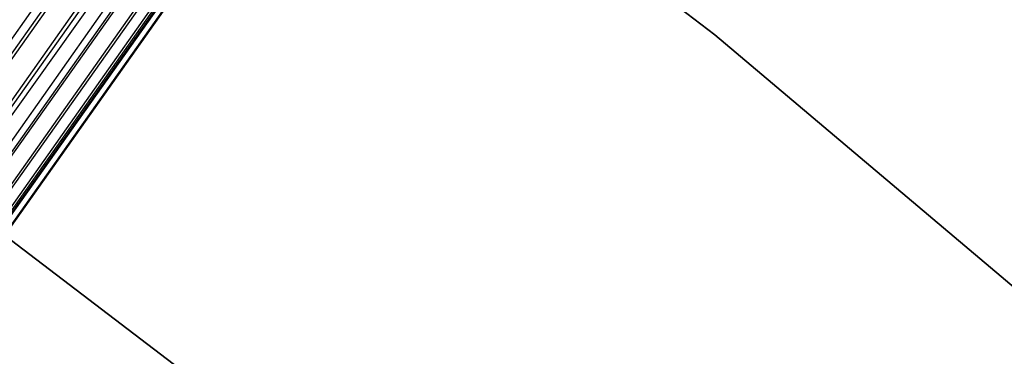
# Model space of a CAD drawing. Extents: x -189 to 189, y -189 to 189.
# Tile 524 of 591: x 33.81 to 39.63, y 45.2 to 47.19. Entities that reach past the tile are written whole.
import ezdxf

# ---------------------------------------------------------------- set-up
doc = ezdxf.new("R2010")
doc.units = 0
doc.header["$LTSCALE"] = 25.4
doc.layers.get('0').update_dxf_attribs({"linetype": 'CONTINUOUS'})

# ---------------------------------------------------------------- blocks, each defined once
blk = doc.blocks.new('CAMELEON-KENAI-C-12244_STL')
at = {"color": 0}
for p, q in [((25.3182, 35.0608, -10.4135), (97.3476, 137.5177, -10.5)), ((25.3182, 35.0608, -10.4135), (97.3476, 137.5177, -10.5)), ((97.6796, 137.2827, -10.4135), (25.3182, 35.0608, -10.4135)), ((97.6796, 137.2827, -10.4135), (25.3182, 35.0608, -10.4135)), ((97.6796, 137.2827, -10.4135), (25.466, 34.9562, -10.309)), ((97.6796, 137.2827, -10.4135), (25.466, 34.9562, -10.309)), ((97.6796, 137.2827, -10.4135), (25.5928, 34.8664, -10.1691)), ((97.6796, 137.2827, -10.4135), (25.5928, 34.8664, -10.1691)), ((25.3182, 35.0608, -8.5864), (97.8273, 137.178, -8.691)), ((25.3182, 35.0608, -8.5864), (97.8273, 137.178, -8.691)), ((97.8273, 137.178, -8.691), (25.466, 34.9562, -8.691)), ((97.8273, 137.178, -8.691), (25.466, 34.9562, -8.691)), ((97.9541, 137.0883, -10.1691), (25.5928, 34.8664, -10.1691)), ((97.9541, 137.0883, -10.1691), (25.5928, 34.8664, -10.1691)), ((97.9541, 137.0883, -10.1691), (25.6931, 34.7954, -10)), ((97.9541, 137.0883, -10.1691), (25.6931, 34.7954, -10)), ((97.9541, 137.0883, -10.1691), (25.7625, 34.7463, -9.809)), ((97.9541, 137.0883, -10.1691), (25.7625, 34.7463, -9.809)), ((25.466, 34.9562, -8.691), (98.0544, 137.0173, -9)), ((25.466, 34.9562, -8.691), (98.0544, 137.0173, -9)), ((25.5928, 34.8664, -8.8309), (98.0544, 137.0173, -9)), ((25.5928, 34.8664, -8.8309), (98.0544, 137.0173, -9)), ((98.0544, 137.0173, -9), (25.6931, 34.7954, -9)), ((98.0544, 137.0173, -9), (25.6931, 34.7954, -9)), ((98.0544, 137.0173, -9), (25.7625, 34.7463, -9.191)), ((98.0544, 137.0173, -9), (25.7625, 34.7463, -9.191)), ((98.1238, 136.9682, -9.809), (25.7625, 34.7463, -9.809)), ((98.1238, 136.9682, -9.809), (25.7625, 34.7463, -9.809)), ((98.1238, 136.9682, -9.809), (25.798, 34.7212, -9.6045)), ((98.1238, 136.9682, -9.809), (25.798, 34.7212, -9.3955)), ((98.1238, 136.9682, -9.809), (25.798, 34.7212, -9.6045)), ((98.1238, 136.9682, -9.809), (25.798, 34.7212, -9.3955)), ((98.1593, 136.943, -9.3955), (25.7625, 34.7463, -9.191)), ((98.1593, 136.943, -9.3955), (25.7625, 34.7463, -9.191)), ((98.1593, 136.943, -9.3955), (25.798, 34.7212, -9.3955)), ((98.1593, 136.943, -9.3955), (25.798, 34.7212, -9.3955)), ((35.6958, 48.8107, -165), (37.9226, 47.1025, -165)), ((37.9226, 47.1025, -167), (35.6958, 48.8107, -167)), ((37.9226, 47.1025, -167), (35.6958, 48.8107, -167)), ((35.6958, 48.8107, -165), (37.9226, 47.1025, -165)), ((37.9226, 47.1025, -165), (37.9226, 47.1025, -167)), ((37.9226, 47.1025, -165), (40.0676, 45.2928, -165)), ((40.0676, 45.2928, -167), (37.9226, 47.1025, -167)), ((37.9226, 47.1025, -165), (37.9226, 47.1025, -167)), ((40.0676, 45.2928, -167), (37.9226, 47.1025, -167)), ((37.9226, 47.1025, -165), (40.0676, 45.2928, -165)), ((36.2813, 43.9688, -167), (32.8086, 46.6159, -167)), ((32.8086, 46.6159, -165), (36.2813, 43.9688, -165)), ((32.8086, 46.6159, -165), (36.2813, 43.9688, -165)), ((36.2813, 43.9688, -167), (32.8086, 46.6159, -167))]:
    blk.add_line(p, q, dxfattribs=at)

msp = doc.modelspace()

# ---------------------------------------------------------------- block references
at = {"color": 0}
msp.add_blockref('CAMELEON-KENAI-C-12244_STL', (0, 0), dxfattribs=at)

doc.saveas('drawing.dxf')
